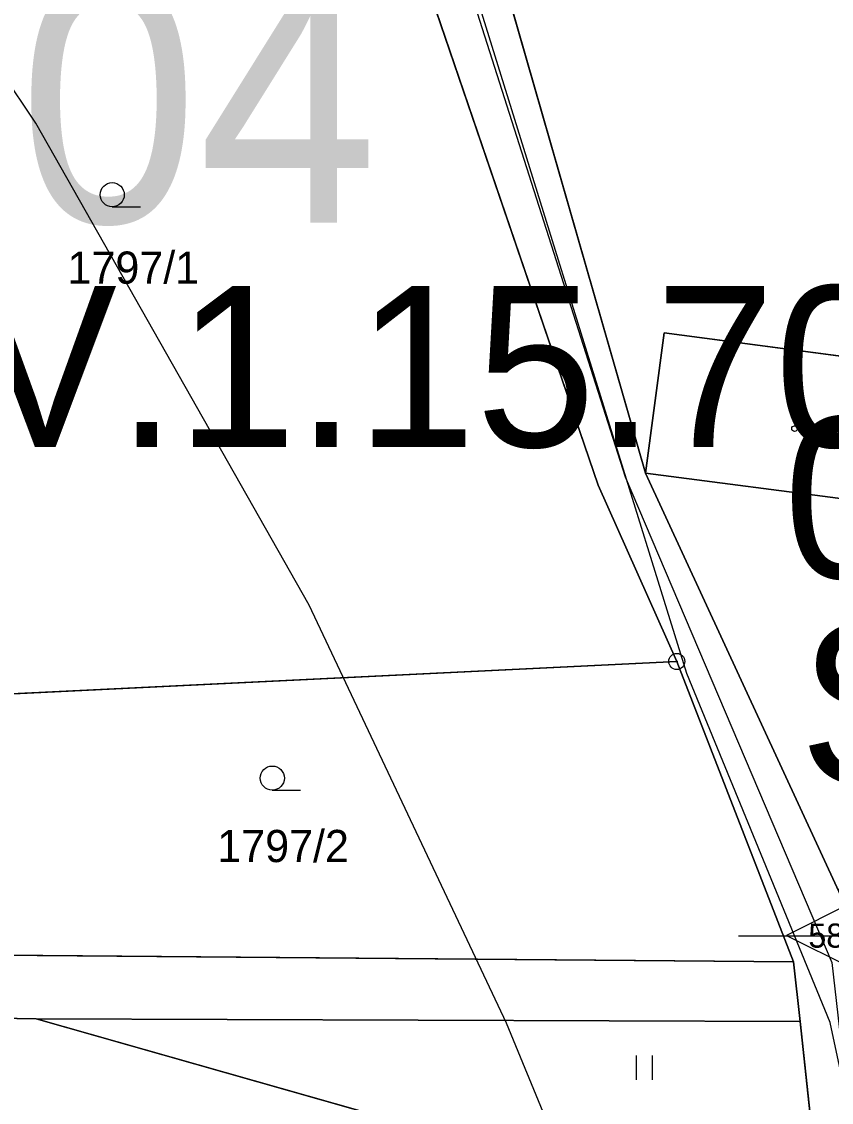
# Model space of a CAD drawing. Extents: x -706130 to -698555, y -971544 to -967260.
# Drawn here: x -703455.7 to -703405.4, y -970684.3 to -970617.2 of the extents above; entities that cross this region are included whole.
import ezdxf

# ---------------------------------------------------------------- set-up
doc = ezdxf.new("R2010")
doc.units = 0
for name, color, linetype in [('_Doplněk budov pro zastavěnost', 7, 'Continuous'), ('Architektonicky cenná stavba drobna krizky S', 7, 'Continuous'), ('Hranice intravilán', 7, 'Continuous'), ('Implicitní', 7, 'Continuous'), ('KN_Hranice_parcel', 7, 'Continuous'), ('KN_Hranice_parcel_vnitrni_kresba', 7, 'Continuous'), ('KN_Parcelni cisla', 7, 'Continuous'), ('KN_Polygon parcely', 7, 'Continuous'), ('KN_POZEMKY_13_ZASTAVENA PLOCHA', 7, 'Continuous'), ('KN_POZEMKY_14_OSTATNI PLOCHA', 7, 'Continuous'), ('KN_POZEMKY_5_ZAHRADA', 7, 'Continuous'), ('KN_POZEMKY_7_TTP', 7, 'Continuous'), ('KN_VYUZITI_17_ostatni plocha_ostatni komunikace', 7, 'Continuous'), ('KN_Značky bodu BP', 7, 'Continuous'), ('KN_Značky budov', 7, 'Continuous'), ('KN_Značky kultur', 7, 'Continuous'), ('Komunikace mistni obsluzne - osy S', 7, 'Continuous'), ('Plochy N_P ŠRAFY', 7, 'Continuous'), ('Plochy smíšené obytné venkovské N', 7, 'Continuous'), ('Plochy smíšené obytné venkovské S', 7, 'Continuous'), ('Plochy verejnych prostranstvi - komunikace ostatni S', 7, 'Continuous'), ('Plochy zmen_ zastavitelne plochy', 7, 'Continuous'), ('Plochy zmen_ zastavitelne plochy popis', 7, 'Continuous'), ('Plochy zmen_ zastavitelne plochy_ZAKL', 7, 'Continuous'), ('Regulační bloky zastavitelné N', 7, 'Continuous'), ('Regulační bloky zastavěné S', 7, 'Continuous'), ('Regulační bloky_číslo S NEZAPINAT', 7, 'Continuous'), ('Regulační kódy zastavitelne a přestavby N', 7, 'Continuous'), ('Regulační kódy zastavěné S', 7, 'Continuous'), ('Trasy turistické N', 7, 'Continuous'), ('Vodovodní řady - rozváděcí S', 7, 'Continuous'), ('VÝŠKOPIS_vrstevnice hlavní', 7, 'Continuous'), ('Zastavene uzemi N', 7, 'Continuous'), ('Zastavene uzemi plochy N', 7, 'Continuous'), ('Zábory hodnocené - plochy', 7, 'Continuous'), ('Zábory hodnocené - plochy popis', 7, 'Continuous')]:
    doc.layers.add(name, color=color, linetype=linetype)

# ---------------------------------------------------------------- blocks, each defined once
blk = doc.blocks.new('UNNAMED')
at = {"layer": 'Implicitní'}
for p, q in [((0, -0.5), (0, 0.5)), ((-0.5, 0), (0.5, 0))]:
    blk.add_line(p, q, dxfattribs=at)

msp = doc.modelspace()

# ---------------------------------------------------------------- linework, layer by layer
at = {"layer": '_Doplněk budov pro zastavěnost'}
msp.add_line((-703416.95, -970645.24), (-703400.07, -970647.43), dxfattribs=at)
msp.add_lwpolyline([(-703400.26, -970638.56), (-703415.8, -970636.51), (-703416.95, -970645.24)], dxfattribs=at)
at = {"layer": 'Architektonicky cenná stavba drobna krizky S'}
msp.add_lwpolyline([(-703402.2, -970667.969), (-703404.2, -970671.969), (-703408.2, -970673.969), (-703404.2, -970675.969), (-703402.2, -970679.969), (-703400.2, -970675.969), (-703396.2, -970673.969), (-703400.2, -970671.969)], close=True, dxfattribs=at)
at = {"layer": 'Hranice intravilán'}
msp.add_lwpolyline([(-703433.43, -970606.34), (-703419.9, -970645.98), (-703415.01, -970656.94), (-703407.75, -970675.61), (-703407.35, -970679.31), (-703405.87, -970693.05), (-703454.84, -970679.15), (-703463.09, -970679), (-703468.15, -970707.84), (-703470.07, -970718.76), (-703463.65, -970730.82), (-703457.47, -970732.88), (-703457.21, -970735.71), (-703449.15, -970738.4), (-703431.69, -970749.99), (-703420.82, -970762.06), (-703437.55, -970805.26), (-703391.24, -970820.46)], dxfattribs=at)
at = {"layer": 'KN_Hranice_parcel'}
for p, q in [((-703428.02, -970606.74), (-703416.95, -970645.24)), ((-703416.95, -970645.24), (-703404.93, -970671.23)), ((-703476.26, -970659.93), (-703415.01, -970656.94)), ((-703407.75, -970675.61), (-703415.01, -970656.94)), ((-703407.75, -970675.61), (-703407.35, -970679.31)), ((-703454.84, -970679.15), (-703463.09, -970679)), ((-703405.87, -970693.05), (-703454.84, -970679.15)), ((-703407.35, -970679.31), (-703454.84, -970679.15)), ((-703405.87, -970693.05), (-703407.35, -970679.31))]:
    msp.add_line(p, q, dxfattribs=at)
for points in [[(-703415.01, -970656.94), (-703419.9, -970645.98), (-703433.43, -970606.34)], [(-703404.93, -970671.23), (-703399.23, -970650.56), (-703392.27, -970662.56), (-703386.4, -970664.27), (-703384.97, -970659.37), (-703381.88, -970660.27), (-703377.2, -970642.8), (-703376.52, -970640.28), (-703386.15, -970637.68), (-703400.26, -970638.56), (-703415.8, -970636.51), (-703416.95, -970645.24)], [(-703478.57, -970668.92), (-703461.8, -970675.15), (-703407.75, -970675.61)]]:
    msp.add_lwpolyline(points, dxfattribs=at)
at = {"layer": 'KN_Hranice_parcel_vnitrni_kresba'}
msp.add_line((-703400.07, -970647.43), (-703416.95, -970645.24), dxfattribs=at)
at = {"layer": 'KN_Polygon parcely'}
for points in [[(-703487.91, -970603.31), (-703472.33, -970642.48), (-703476.26, -970659.93), (-703415.01, -970656.94), (-703419.9, -970645.98), (-703433.43, -970606.34), (-703496.74, -970590.39)], [(-703375.85, -970676.8), (-703368.77, -970648.89), (-703365.42, -970619.95), (-703382.32, -970616.38), (-703428.02, -970606.74), (-703416.95, -970645.24), (-703415.8, -970636.51), (-703400.26, -970638.56), (-703386.15, -970637.68), (-703376.52, -970640.28), (-703377.2, -970642.8), (-703381.88, -970660.27), (-703384.97, -970659.37), (-703386.4, -970664.27), (-703392.27, -970662.56), (-703399.23, -970650.56), (-703404.93, -970671.23)], [(-703615.1, -970635.19), (-703579.7, -970637.28), (-703562.88, -970640.25), (-703463.09, -970679), (-703454.84, -970679.15), (-703407.35, -970679.31), (-703407.75, -970675.61), (-703461.8, -970675.15), (-703478.57, -970668.92), (-703550.3, -970642.25), (-703560.34, -970638.34), (-703573.25, -970635.06), (-703613.54, -970631.59), (-703629.23, -970623.8), (-703637.5, -970621.77), (-703663.27, -970620.32), (-703746.36, -970633.99), (-703743.32, -970636.82), (-703669.68, -970623.96), (-703660.69, -970624.97), (-703639.83, -970624.72), (-703629.81, -970627.16)], [(-703416.95, -970645.24), (-703404.93, -970671.23), (-703399.23, -970650.56), (-703392.27, -970662.56), (-703386.4, -970664.27), (-703384.97, -970659.37), (-703381.88, -970660.27), (-703377.2, -970642.8), (-703376.52, -970640.28), (-703386.15, -970637.68), (-703400.26, -970638.56), (-703415.8, -970636.51)], [(-703407.75, -970675.61), (-703415.01, -970656.94), (-703476.26, -970659.93), (-703478.57, -970668.92), (-703461.8, -970675.15)], [(-703405.87, -970693.05), (-703454.84, -970679.15), (-703463.09, -970679), (-703468.15, -970707.84), (-703460.99, -970688.28), (-703443.05, -970692.04), (-703422.93, -970703.87), (-703423.76, -970710.5), (-703426.24, -970721.32), (-703423.92, -970722.18), (-703407.36, -970723.47), (-703400.66, -970717.4), (-703403.94, -970710.94)], [(-703407.35, -970679.31), (-703454.84, -970679.15), (-703405.87, -970693.05)]]:
    msp.add_lwpolyline(points, close=True, dxfattribs=at)
for points in [[(-703433.43, -970606.34), (-703419.9, -970645.98), (-703415.01, -970656.94), (-703407.75, -970675.61), (-703407.35, -970679.31), (-703405.87, -970693.05), (-703403.94, -970710.94), (-703400.66, -970717.4), (-703399.43, -970720.25), (-703383.99, -970755.1), (-703376.46, -970774.76), (-703374.68, -970786.33), (-703373.21, -970795.9), (-703374.44, -970815.92), (-703374.5, -970816.84)], [(-703376.78, -970917.94), (-703378.33, -970912.06), (-703381.63, -970898.17), (-703380.27, -970883.61), (-703379.84, -970879.04), (-703379.76, -970867.92), (-703379.28, -970850.79), (-703370.59, -970828.85), (-703368.88, -970798.82), (-703369.35, -970794.38), (-703372.05, -970774.7), (-703378.26, -970759.04), (-703387.25, -970738.06), (-703392.36, -970726.14), (-703398.33, -970712.21), (-703399.89, -970695.15), (-703401.39, -970678.73), (-703404.93, -970671.23), (-703416.95, -970645.24), (-703428.02, -970606.74)]]:
    msp.add_lwpolyline(points, dxfattribs=at)
at = {"layer": 'KN_POZEMKY_13_ZASTAVENA PLOCHA'}
for p, q in [((-703416.95, -970645.24), (-703415.8, -970636.51)), ((-703415.8, -970636.51), (-703400.26, -970638.56)), ((-703404.93, -970671.23), (-703416.95, -970645.24))]:
    msp.add_line(p, q, dxfattribs=at)
at = {"layer": 'KN_POZEMKY_14_OSTATNI PLOCHA'}
for p, q in [((-703419.9, -970645.98), (-703433.43, -970606.34)), ((-703428.02, -970606.74), (-703416.95, -970645.24)), ((-703416.95, -970645.24), (-703404.93, -970671.23)), ((-703415.01, -970656.94), (-703419.9, -970645.98)), ((-703407.75, -970675.61), (-703415.01, -970656.94)), ((-703461.8, -970675.15), (-703407.75, -970675.61)), ((-703407.75, -970675.61), (-703407.35, -970679.31)), ((-703407.35, -970679.31), (-703407.75, -970675.61)), ((-703454.84, -970679.15), (-703463.09, -970679)), ((-703407.35, -970679.31), (-703454.84, -970679.15)), ((-703405.87, -970693.05), (-703407.35, -970679.31))]:
    msp.add_line(p, q, dxfattribs=at)
at = {"layer": 'KN_POZEMKY_5_ZAHRADA'}
for p, q in [((-703433.43, -970606.34), (-703419.9, -970645.98)), ((-703419.9, -970645.98), (-703415.01, -970656.94)), ((-703476.26, -970659.93), (-703415.01, -970656.94)), ((-703415.01, -970656.94), (-703476.26, -970659.93)), ((-703415.01, -970656.94), (-703407.75, -970675.61)), ((-703407.75, -970675.61), (-703461.8, -970675.15))]:
    msp.add_line(p, q, dxfattribs=at)
at = {"layer": 'KN_POZEMKY_7_TTP'}
for p, q in [((-703416.95, -970645.24), (-703428.02, -970606.74)), ((-703415.8, -970636.51), (-703416.95, -970645.24)), ((-703400.26, -970638.56), (-703415.8, -970636.51)), ((-703463.09, -970679), (-703454.84, -970679.15)), ((-703454.84, -970679.15), (-703407.35, -970679.31)), ((-703405.87, -970693.05), (-703454.84, -970679.15)), ((-703454.84, -970679.15), (-703405.87, -970693.05)), ((-703407.35, -970679.31), (-703405.87, -970693.05))]:
    msp.add_line(p, q, dxfattribs=at)
at = {"layer": 'KN_VYUZITI_17_ostatni plocha_ostatni komunikace'}
for p, q in [((-703419.9, -970645.98), (-703433.43, -970606.34)), ((-703428.02, -970606.74), (-703416.95, -970645.24)), ((-703416.95, -970645.24), (-703404.93, -970671.23)), ((-703415.01, -970656.94), (-703419.9, -970645.98)), ((-703407.75, -970675.61), (-703415.01, -970656.94)), ((-703461.8, -970675.15), (-703407.75, -970675.61)), ((-703407.75, -970675.61), (-703407.35, -970679.31)), ((-703407.35, -970679.31), (-703407.75, -970675.61)), ((-703454.84, -970679.15), (-703463.09, -970679)), ((-703407.35, -970679.31), (-703454.84, -970679.15)), ((-703405.87, -970693.05), (-703407.35, -970679.31))]:
    msp.add_line(p, q, dxfattribs=at)
at = {"layer": 'KN_Značky bodu BP'}
for radius in [0.5, 0.0303]:
    msp.add_circle((-703415.01, -970656.94), radius, dxfattribs=at)
at = {"layer": 'KN_Značky budov'}
msp.add_circle((-703407.687, -970642.469), 0.175, dxfattribs=at)
at = {"layer": 'KN_Značky kultur'}
for p, q in [((-703450.103, -970628.68), (-703448.353, -970628.68)), ((-703440.153, -970664.94), (-703438.403, -970664.94)), ((-703417.521, -970682.94), (-703417.521, -970681.44)), ((-703416.52, -970682.94), (-703416.52, -970681.44))]:
    msp.add_line(p, q, dxfattribs=at)
for centre in [(-703450.103, -970627.93), (-703440.153, -970664.19)]:
    msp.add_circle(centre, 0.75, dxfattribs=at)
at = {"layer": 'Komunikace mistni obsluzne - osy S'}
msp.add_lwpolyline([(-703430.788, -970606.026), (-703418.218, -970645.464), (-703405.364, -970675.653), (-703401.342, -970711.093), (-703373.414, -970775.071), (-703370.812, -970796.969), (-703372.19, -970820.704)], dxfattribs=at)
at = {"layer": 'Plochy N_P ŠRAFY'}
for p, q in [((-703419.9, -970645.98), (-703433.43, -970606.34)), ((-703415.01, -970656.94), (-703419.9, -970645.98)), ((-703407.75, -970675.61), (-703415.01, -970656.94)), ((-703461.8, -970675.15), (-703407.75, -970675.61)), ((-703454.84, -970679.15), (-703463.09, -970679)), ((-703407.35, -970679.31), (-703454.84, -970679.15)), ((-703405.87, -970693.05), (-703407.35, -970679.31))]:
    msp.add_line(p, q, dxfattribs=at)
at = {"layer": 'Plochy smíšené obytné venkovské N'}
for p, q in [((-703419.9, -970645.98), (-703433.43, -970606.34)), ((-703415.01, -970656.94), (-703419.9, -970645.98)), ((-703407.75, -970675.61), (-703415.01, -970656.94)), ((-703461.8, -970675.15), (-703407.75, -970675.61)), ((-703454.84, -970679.15), (-703463.09, -970679)), ((-703407.35, -970679.31), (-703454.84, -970679.15)), ((-703405.87, -970693.05), (-703407.35, -970679.31))]:
    msp.add_line(p, q, dxfattribs=at)
at = {"layer": 'Plochy smíšené obytné venkovské S'}
for p, q in [((-703428.02, -970606.74), (-703416.95, -970645.24)), ((-703416.95, -970645.24), (-703404.93, -970671.23))]:
    msp.add_line(p, q, dxfattribs=at)
at = {"layer": 'Plochy verejnych prostranstvi - komunikace ostatni S'}
for p, q in [((-703463.09, -970679), (-703454.84, -970679.15)), ((-703454.84, -970679.15), (-703407.35, -970679.31))]:
    msp.add_line(p, q, dxfattribs=at)
for points in [[(-703433.43, -970606.34), (-703419.9, -970645.98), (-703415.01, -970656.94), (-703407.75, -970675.61)], [(-703369.869, -970816.195), (-703368.88, -970798.82), (-703369.35, -970794.38), (-703372.05, -970774.7), (-703378.26, -970759.04), (-703387.25, -970738.06), (-703392.36, -970726.14), (-703398.33, -970712.21), (-703399.89, -970695.15), (-703401.39, -970678.73), (-703404.93, -970671.23), (-703416.95, -970645.24), (-703428.02, -970606.74)], [(-703407.75, -970675.61), (-703461.8, -970675.15), (-703478.57, -970668.92)], [(-703407.35, -970679.31), (-703405.87, -970693.05), (-703403.94, -970710.94), (-703400.66, -970717.4), (-703399.43, -970720.25), (-703383.99, -970755.1), (-703376.46, -970774.76), (-703374.68, -970786.33), (-703373.21, -970795.9), (-703374.44, -970815.92), (-703374.5, -970816.84), (-703374.58, -970818.1), (-703374.79, -970820.56)]]:
    msp.add_lwpolyline(points, dxfattribs=at)
at = {"layer": 'Plochy zmen_ zastavitelne plochy'}
for points in [[(-703461.8, -970675.15), (-703407.75, -970675.61), (-703415.01, -970656.94), (-703419.9, -970645.98), (-703433.43, -970606.34), (-703496.74, -970590.39), (-703487.91, -970603.31), (-703472.33, -970642.48), (-703476.26, -970659.93), (-703478.57, -970668.92)], [(-703463.09, -970679), (-703468.15, -970707.84), (-703460.99, -970688.28), (-703443.05, -970692.04), (-703422.93, -970703.87), (-703423.76, -970710.5), (-703426.24, -970721.32), (-703423.92, -970722.18), (-703407.36, -970723.47), (-703400.66, -970717.4), (-703403.94, -970710.94), (-703405.87, -970693.05), (-703407.35, -970679.31), (-703454.84, -970679.15)]]:
    msp.add_lwpolyline(points, close=True, dxfattribs=at)
at = {"layer": 'Plochy zmen_ zastavitelne plochy_ZAKL'}
for p, q in [((-703454.84, -970679.15), (-703463.09, -970679)), ((-703407.35, -970679.31), (-703454.84, -970679.15)), ((-703405.87, -970693.05), (-703407.35, -970679.31))]:
    msp.add_line(p, q, dxfattribs=at)
msp.add_lwpolyline([(-703461.8, -970675.15), (-703407.75, -970675.61), (-703415.01, -970656.94), (-703419.9, -970645.98), (-703433.43, -970606.34), (-703496.74, -970590.39), (-703487.91, -970603.31), (-703472.33, -970642.48), (-703476.26, -970659.93), (-703478.57, -970668.92)], close=True, dxfattribs=at)
at = {"layer": 'Regulační bloky zastavitelné N'}
for p, q in [((-703454.84, -970679.15), (-703463.09, -970679)), ((-703407.35, -970679.31), (-703454.84, -970679.15)), ((-703405.87, -970693.05), (-703407.35, -970679.31))]:
    msp.add_line(p, q, dxfattribs=at)
msp.add_lwpolyline([(-703461.8, -970675.15), (-703407.75, -970675.61), (-703415.01, -970656.94), (-703419.9, -970645.98), (-703433.43, -970606.34), (-703496.74, -970590.39), (-703487.91, -970603.31), (-703472.33, -970642.48), (-703476.26, -970659.93), (-703478.57, -970668.92)], close=True, dxfattribs=at)
at = {"layer": 'Regulační bloky zastavěné S'}
for p, q in [((-703428.02, -970606.74), (-703416.95, -970645.24)), ((-703416.95, -970645.24), (-703404.93, -970671.23)), ((-703463.09, -970679), (-703454.84, -970679.15)), ((-703454.84, -970679.15), (-703407.35, -970679.31))]:
    msp.add_line(p, q, dxfattribs=at)
for points in [[(-703433.43, -970606.34), (-703419.9, -970645.98), (-703415.01, -970656.94), (-703407.75, -970675.61)], [(-703368.88, -970798.82), (-703369.35, -970794.38), (-703372.05, -970774.7), (-703378.26, -970759.04), (-703387.25, -970738.06), (-703392.36, -970726.14), (-703398.33, -970712.21), (-703399.89, -970695.15), (-703401.39, -970678.73), (-703404.93, -970671.23), (-703416.95, -970645.24), (-703428.02, -970606.74)], [(-703407.75, -970675.61), (-703461.8, -970675.15), (-703478.57, -970668.92)], [(-703407.35, -970679.31), (-703405.87, -970693.05), (-703403.94, -970710.94), (-703400.66, -970717.4), (-703399.43, -970720.25), (-703383.99, -970755.1), (-703376.46, -970774.76), (-703374.68, -970786.33), (-703373.21, -970795.9), (-703374.44, -970815.92), (-703374.5, -970816.84), (-703374.58, -970818.1), (-703374.79, -970820.56)]]:
    msp.add_lwpolyline(points, dxfattribs=at)
at = {"layer": 'Trasy turistické N'}
msp.add_lwpolyline([(-703428.02, -970606.74), (-703416.95, -970645.24), (-703404.93, -970671.23), (-703401.39, -970678.73), (-703398.33, -970712.21), (-703387.25, -970738.06), (-703378.26, -970759.04), (-703372.05, -970774.7), (-703368.88, -970798.82), (-703370.59, -970828.85), (-703379.28, -970850.79), (-703379.76, -970867.92), (-703379.84, -970879.04), (-703380.27, -970883.61), (-703381.63, -970898.17), (-703378.33, -970912.06), (-703376.78, -970917.94), (-703376.74, -970936.32), (-703381.79, -970969.53), (-703386.32, -970992.67), (-703386.57, -970993.95)], dxfattribs=at)
at = {"layer": 'Vodovodní řady - rozváděcí S'}
msp.add_lwpolyline([(-703476.43, -970864.89), (-703475.941, -970865.34), (-703473.335, -970866.935), (-703443.304, -970833.201), (-703437.285, -970830.886), (-703404.411, -970828.108), (-703393.1, -970825.074), (-703379.63, -970821.54), (-703374.529, -970821.865), (-703373.866, -970800.746), (-703371.31, -970790.326), (-703375.057, -970772.152), (-703382.885, -970748.723), (-703395.355, -970721.994), (-703400.142, -970704.227), (-703400.891, -970700.801), (-703405.476, -970679.385), (-703414.392, -970657.693), (-703429.867, -970607.822)], dxfattribs=at)
at = {"layer": 'VÝŠKOPIS_vrstevnice hlavní'}
msp.add_lwpolyline([(-703394.921, -970717.793), (-703397.918, -970718.65), (-703401.342, -970718.507), (-703405.907, -970717.08), (-703411.9, -970710.517), (-703415.609, -970703.669), (-703425.596, -970679.415), (-703437.865, -970653.449), (-703454.843, -970623.488), (-703465.543, -970607.509)], dxfattribs=at)
at = {"layer": 'Zastavene uzemi N'}
msp.add_lwpolyline([(-703433.43, -970606.34), (-703419.9, -970645.98), (-703415.01, -970656.94), (-703407.75, -970675.61), (-703407.35, -970679.31), (-703405.87, -970693.05), (-703454.84, -970679.15), (-703463.09, -970679), (-703468.15, -970707.84), (-703470.07, -970718.76), (-703463.65, -970730.82), (-703457.47, -970732.88), (-703457.21, -970735.71), (-703449.15, -970738.4), (-703431.69, -970749.99), (-703420.82, -970762.06), (-703437.55, -970805.26), (-703391.24, -970820.46)], dxfattribs=at)
at = {"layer": 'Zastavene uzemi plochy N'}
msp.add_lwpolyline([(-703433.43, -970606.34), (-703419.9, -970645.98), (-703415.01, -970656.94), (-703407.75, -970675.61), (-703407.35, -970679.31), (-703405.87, -970693.05), (-703454.84, -970679.15), (-703463.09, -970679), (-703468.15, -970707.84), (-703470.07, -970718.76), (-703463.65, -970730.82), (-703457.47, -970732.88), (-703457.21, -970735.71), (-703449.15, -970738.4), (-703431.69, -970749.99), (-703420.82, -970762.06), (-703437.55, -970805.26), (-703391.24, -970820.46)], dxfattribs=at)
at = {"layer": 'Zábory hodnocené - plochy'}
for p, q in [((-703454.84, -970679.15), (-703463.09, -970679)), ((-703407.35, -970679.31), (-703454.84, -970679.15)), ((-703405.87, -970693.05), (-703407.35, -970679.31))]:
    msp.add_line(p, q, dxfattribs=at)
msp.add_lwpolyline([(-703461.8, -970675.15), (-703407.75, -970675.61), (-703415.01, -970656.94), (-703419.9, -970645.98), (-703433.43, -970606.34), (-703496.74, -970590.39), (-703487.91, -970603.31), (-703472.33, -970642.48), (-703476.26, -970659.93), (-703478.57, -970668.92)], close=True, dxfattribs=at)

# ---------------------------------------------------------------- block references
at = {"layer": 'Architektonicky cenná stavba drobna krizky S', "xscale": 18.11164, "yscale": 18.11164}
msp.add_blockref('UNNAMED', (-703402.123, -970674.001), dxfattribs=at)

# ---------------------------------------------------------------- texts
at = {"layer": 'KN_Parcelni cisla'}
for s, p in [('1797/1', (-703452.88, -970633.46)), ('1797/2', (-703443.57, -970669.41))]:
    msp.add_text(s, height=2, dxfattribs=at).set_placement(p)
at = {"layer": 'KN_Značky bodu BP'}
msp.add_text('582', height=1.5, dxfattribs=at).set_placement((-703406.833, -970674.73))
at = {"layer": 'Plochy zmen_ zastavitelne plochy popis'}
msp.add_text('Z04', height=15, dxfattribs=at).set_placement((-703468.168, -970629.663))
at = {"layer": 'Regulační bloky_číslo S NEZAPINAT'}
msp.add_text('006', height=10, dxfattribs=at).set_placement((-703408.365, -970651.758))
at = {"layer": 'Regulační kódy zastavitelne a přestavby N'}
msp.add_text('SV.1.15.70', height=10, dxfattribs=at).set_placement((-703467.646, -970643.603))
at = {"layer": 'Regulační kódy zastavěné S'}
msp.add_text('SV.2.18.65', height=10, dxfattribs=at).set_placement((-703407.391, -970664.573))
at = {"layer": 'Zábory hodnocené - plochy popis'}
msp.add_text('Z04', height=15, dxfattribs=at).set_placement((-703468.168, -970629.404))

doc.saveas('drawing.dxf')
